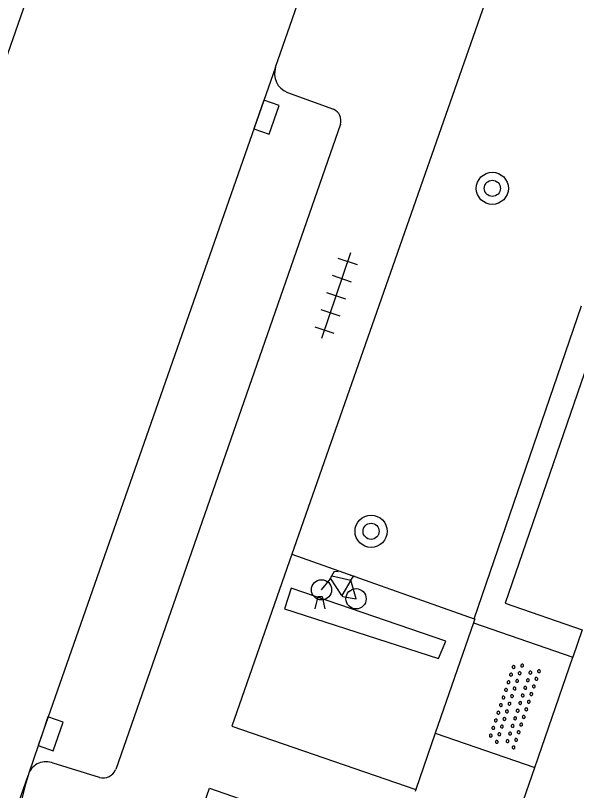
# Model space of a CAD drawing. Extents: x 132999 to 136000, y 398499 to 400501.
# Drawn here: x 133997.63 to 134011.6, y 399620.51 to 399639.8 of the extents above; entities that cross this region are included whole.
import ezdxf

# ---------------------------------------------------------------- set-up
doc = ezdxf.new("R2010")
doc.units = 0
for name, color, linetype in [('gg-bbg-hoofdgebouw', 7, 'Continuous'), ('gg-knt-onverhard', 7, 'Continuous'), ('gg-knt-verharding', 7, 'Continuous'), ('gg-knt-verharding nz', 7, 'Continuous'), ('gt-grn-groengrens', 7, 'Continuous'), ('gt-grn-weggrens', 7, 'Continuous'), ('gt-symb-boom', 7, 'Continuous'), ('gt-symb-fietsenrek', 7, 'Continuous'), ('gt-symb-kolk', 7, 'Continuous'), ('gt-symb-overige verharding', 7, 'Continuous'), ('gt-symb-tegel verharding', 7, 'Continuous')]:
    doc.layers.add(name, color=color, linetype=linetype)

# ---------------------------------------------------------------- blocks, each defined once
blk = doc.blocks.new('gt0-BOOM')
at = {"layer": 'gt-symb-boom'}
for radius in [0.4, 0.2]:
    blk.add_circle((0, 0), radius, dxfattribs=at)
blk = doc.blocks.new('gt0-FREK')
at = {"layer": 'gt-symb-fietsenrek'}
for p, q in [((0.259, 0.762), (0.294, 0.823)), ((0.294, 0.823), (0.767, 0.714)), ((0.757, 0.841), (0.866, 0.816)), ((0.767, 0.714), (0.84, 0.822)), ((0.54, 0.335), (0.259, 0.762)), ((0.767, 0.714), (0.54, 0.335)), ((0.895, 0.252), (0.767, 0.714))]:
    blk.add_line(p, q, dxfattribs=at)
for points in [[(0.294, 0.823), (0.36, 0.937), (0.452, 0.935)], [(0.036, 0.476), (0.228, 0.708), (0.259, 0.762)], [(-0.124, 0), (-0.047, 0.312), (0.053, 0.312), (0.12, 0)], [(0.54, 0.335), (0.555, 0.305), (0.895, 0.252)]]:
    blk.add_lwpolyline(points, dxfattribs=at)
for centre in [(0.036, 0.476), (0.895, 0.252)]:
    blk.add_circle(centre, 0.252, dxfattribs=at)
blk = doc.blocks.new('gt0-TEG1')
at = {"layer": 'gt-symb-tegel verharding'}
for p, q in [((-0.9, -0.25), (-0.9, 0.25)), ((-0.45, -0.25), (-0.45, 0.25)), ((0, -0.25), (0, 0.25)), ((0.45, -0.25), (0.45, 0.25)), ((0.9, -0.25), (0.9, 0.25)), ((-1.125, 0), (1.125, 0))]:
    blk.add_line(p, q, dxfattribs=at)
blk = doc.blocks.new('gt0-OVH')
at = {"layer": 'gt-symb-overige verharding'}
for points in [[(-0.972, 0.298), (-0.967, 0.308), (-0.965, 0.319), (-0.966, 0.33), (-0.971, 0.34), (-0.978, 0.348), (-0.988, 0.353), (-0.999, 0.355), (-1.01, 0.354), (-1.02, 0.349), (-1.028, 0.342), (-1.033, 0.332), (-1.035, 0.321), (-1.034, 0.31), (-1.029, 0.3), (-1.022, 0.292), (-1.012, 0.287), (-1.001, 0.285), (-0.99, 0.286), (-0.98, 0.291)], [(-0.772, 0.298), (-0.767, 0.308), (-0.765, 0.319), (-0.766, 0.33), (-0.771, 0.34), (-0.778, 0.348), (-0.788, 0.353), (-0.799, 0.355), (-0.81, 0.354), (-0.82, 0.349), (-0.828, 0.342), (-0.833, 0.332), (-0.835, 0.321), (-0.834, 0.31), (-0.829, 0.3), (-0.822, 0.292), (-0.812, 0.287), (-0.801, 0.285), (-0.79, 0.286), (-0.78, 0.291)], [(-0.572, 0.298), (-0.567, 0.308), (-0.565, 0.319), (-0.566, 0.33), (-0.571, 0.34), (-0.578, 0.348), (-0.588, 0.353), (-0.599, 0.355), (-0.61, 0.354), (-0.62, 0.349), (-0.628, 0.342), (-0.633, 0.332), (-0.635, 0.321), (-0.634, 0.31), (-0.629, 0.3), (-0.622, 0.292), (-0.612, 0.287), (-0.601, 0.285), (-0.59, 0.286), (-0.58, 0.291)], [(-0.372, 0.298), (-0.367, 0.308), (-0.365, 0.319), (-0.366, 0.33), (-0.371, 0.34), (-0.378, 0.348), (-0.388, 0.353), (-0.399, 0.355), (-0.41, 0.354), (-0.42, 0.349), (-0.428, 0.342), (-0.433, 0.332), (-0.435, 0.321), (-0.434, 0.31), (-0.429, 0.3), (-0.422, 0.292), (-0.412, 0.287), (-0.401, 0.285), (-0.39, 0.286), (-0.38, 0.291)], [(-0.172, 0.298), (-0.167, 0.308), (-0.165, 0.319), (-0.166, 0.33), (-0.171, 0.34), (-0.178, 0.348), (-0.188, 0.353), (-0.199, 0.355), (-0.21, 0.354), (-0.22, 0.349), (-0.228, 0.342), (-0.233, 0.332), (-0.235, 0.321), (-0.234, 0.31), (-0.229, 0.3), (-0.222, 0.292), (-0.212, 0.287), (-0.201, 0.285), (-0.19, 0.286), (-0.18, 0.291)], [(0.028, 0.298), (0.033, 0.308), (0.035, 0.319), (0.034, 0.33), (0.029, 0.34), (0.022, 0.348), (0.012, 0.353), (0.001, 0.355), (-0.01, 0.354), (-0.02, 0.349), (-0.028, 0.342), (-0.033, 0.332), (-0.035, 0.321), (-0.034, 0.31), (-0.029, 0.3), (-0.022, 0.292), (-0.012, 0.287), (-0.001, 0.285), (0.01, 0.286), (0.02, 0.291)], [(0.228, 0.298), (0.233, 0.308), (0.235, 0.319), (0.234, 0.33), (0.229, 0.34), (0.222, 0.348), (0.212, 0.353), (0.201, 0.355), (0.19, 0.354), (0.18, 0.349), (0.172, 0.342), (0.167, 0.332), (0.165, 0.321), (0.166, 0.31), (0.171, 0.3), (0.178, 0.292), (0.188, 0.287), (0.199, 0.285), (0.21, 0.286), (0.22, 0.291)], [(0.428, 0.298), (0.433, 0.308), (0.435, 0.319), (0.434, 0.33), (0.429, 0.34), (0.422, 0.348), (0.412, 0.353), (0.401, 0.355), (0.39, 0.354), (0.38, 0.349), (0.372, 0.342), (0.367, 0.332), (0.365, 0.321), (0.366, 0.31), (0.371, 0.3), (0.378, 0.292), (0.388, 0.287), (0.399, 0.285), (0.41, 0.286), (0.42, 0.291)], [(0.628, 0.298), (0.633, 0.308), (0.635, 0.319), (0.634, 0.33), (0.629, 0.34), (0.622, 0.348), (0.612, 0.353), (0.601, 0.355), (0.59, 0.354), (0.58, 0.349), (0.572, 0.342), (0.567, 0.332), (0.565, 0.321), (0.566, 0.31), (0.571, 0.3), (0.578, 0.292), (0.588, 0.287), (0.599, 0.285), (0.61, 0.286), (0.62, 0.291)], [(0.828, 0.298), (0.833, 0.308), (0.835, 0.319), (0.834, 0.33), (0.829, 0.34), (0.822, 0.348), (0.812, 0.353), (0.801, 0.355), (0.79, 0.354), (0.78, 0.349), (0.772, 0.342), (0.767, 0.332), (0.765, 0.321), (0.766, 0.31), (0.771, 0.3), (0.778, 0.292), (0.788, 0.287), (0.799, 0.285), (0.81, 0.286), (0.82, 0.291)], [(1.028, 0.298), (1.033, 0.308), (1.035, 0.319), (1.034, 0.33), (1.029, 0.34), (1.022, 0.348), (1.012, 0.353), (1.001, 0.355), (0.99, 0.354), (0.98, 0.349), (0.972, 0.342), (0.967, 0.332), (0.965, 0.321), (0.966, 0.31), (0.971, 0.3), (0.978, 0.292), (0.988, 0.287), (0.999, 0.285), (1.01, 0.286), (1.02, 0.291)], [(-0.872, 0.106), (-0.867, 0.116), (-0.865, 0.126), (-0.866, 0.137), (-0.871, 0.147), (-0.878, 0.156), (-0.888, 0.161), (-0.899, 0.163), (-0.91, 0.162), (-0.92, 0.157), (-0.928, 0.15), (-0.933, 0.14), (-0.935, 0.129), (-0.934, 0.118), (-0.929, 0.108), (-0.922, 0.1), (-0.912, 0.095), (-0.901, 0.092), (-0.89, 0.094), (-0.88, 0.098)], [(-0.672, 0.106), (-0.667, 0.116), (-0.665, 0.126), (-0.666, 0.137), (-0.671, 0.147), (-0.678, 0.156), (-0.688, 0.161), (-0.699, 0.163), (-0.71, 0.162), (-0.72, 0.157), (-0.728, 0.15), (-0.733, 0.14), (-0.735, 0.129), (-0.734, 0.118), (-0.729, 0.108), (-0.722, 0.1), (-0.712, 0.095), (-0.701, 0.092), (-0.69, 0.094), (-0.68, 0.098)], [(-0.472, 0.106), (-0.467, 0.116), (-0.465, 0.126), (-0.466, 0.137), (-0.471, 0.147), (-0.478, 0.156), (-0.488, 0.161), (-0.499, 0.163), (-0.51, 0.162), (-0.52, 0.157), (-0.528, 0.15), (-0.533, 0.14), (-0.535, 0.129), (-0.534, 0.118), (-0.529, 0.108), (-0.522, 0.1), (-0.512, 0.095), (-0.501, 0.092), (-0.49, 0.094), (-0.48, 0.098)], [(-0.272, 0.106), (-0.267, 0.116), (-0.265, 0.126), (-0.266, 0.137), (-0.271, 0.147), (-0.278, 0.156), (-0.288, 0.161), (-0.299, 0.163), (-0.31, 0.162), (-0.32, 0.157), (-0.328, 0.15), (-0.333, 0.14), (-0.335, 0.129), (-0.334, 0.118), (-0.329, 0.108), (-0.322, 0.1), (-0.312, 0.095), (-0.301, 0.092), (-0.29, 0.094), (-0.28, 0.098)], [(-0.072, 0.106), (-0.067, 0.116), (-0.065, 0.126), (-0.066, 0.137), (-0.071, 0.147), (-0.078, 0.156), (-0.088, 0.161), (-0.099, 0.163), (-0.11, 0.162), (-0.12, 0.157), (-0.128, 0.15), (-0.133, 0.14), (-0.135, 0.129), (-0.134, 0.118), (-0.129, 0.108), (-0.122, 0.1), (-0.112, 0.095), (-0.101, 0.092), (-0.09, 0.094), (-0.08, 0.098)], [(0.128, 0.106), (0.133, 0.116), (0.135, 0.126), (0.134, 0.137), (0.129, 0.147), (0.122, 0.156), (0.112, 0.161), (0.101, 0.163), (0.09, 0.162), (0.08, 0.157), (0.072, 0.15), (0.067, 0.14), (0.065, 0.129), (0.066, 0.118), (0.071, 0.108), (0.078, 0.1), (0.088, 0.095), (0.099, 0.092), (0.11, 0.094), (0.12, 0.098)], [(0.328, 0.106), (0.333, 0.116), (0.335, 0.126), (0.334, 0.137), (0.329, 0.147), (0.322, 0.156), (0.312, 0.161), (0.301, 0.163), (0.29, 0.162), (0.28, 0.157), (0.272, 0.15), (0.267, 0.14), (0.265, 0.129), (0.266, 0.118), (0.271, 0.108), (0.278, 0.1), (0.288, 0.095), (0.299, 0.092), (0.31, 0.094), (0.32, 0.098)], [(0.528, 0.106), (0.533, 0.116), (0.535, 0.126), (0.534, 0.137), (0.529, 0.147), (0.522, 0.156), (0.512, 0.161), (0.501, 0.163), (0.49, 0.162), (0.48, 0.157), (0.472, 0.15), (0.467, 0.14), (0.465, 0.129), (0.466, 0.118), (0.471, 0.108), (0.478, 0.1), (0.488, 0.095), (0.499, 0.092), (0.51, 0.094), (0.52, 0.098)], [(0.728, 0.106), (0.733, 0.116), (0.735, 0.126), (0.734, 0.137), (0.729, 0.147), (0.722, 0.156), (0.712, 0.161), (0.701, 0.163), (0.69, 0.162), (0.68, 0.157), (0.672, 0.15), (0.667, 0.14), (0.665, 0.129), (0.666, 0.118), (0.671, 0.108), (0.678, 0.1), (0.688, 0.095), (0.699, 0.092), (0.71, 0.094), (0.72, 0.098)], [(0.928, 0.106), (0.933, 0.116), (0.935, 0.126), (0.934, 0.137), (0.929, 0.147), (0.922, 0.156), (0.912, 0.161), (0.901, 0.163), (0.89, 0.162), (0.88, 0.157), (0.872, 0.15), (0.867, 0.14), (0.865, 0.129), (0.866, 0.118), (0.871, 0.108), (0.878, 0.1), (0.888, 0.095), (0.899, 0.092), (0.91, 0.094), (0.92, 0.098)], [(-0.972, -0.142), (-0.967, -0.132), (-0.965, -0.121), (-0.966, -0.11), (-0.971, -0.1), (-0.978, -0.092), (-0.988, -0.087), (-0.999, -0.085), (-1.01, -0.086), (-1.02, -0.091), (-1.028, -0.098), (-1.033, -0.108), (-1.035, -0.119), (-1.034, -0.13), (-1.029, -0.14), (-1.022, -0.148), (-1.012, -0.153), (-1.001, -0.155), (-0.99, -0.154), (-0.98, -0.149)], [(-0.772, -0.142), (-0.767, -0.132), (-0.765, -0.121), (-0.766, -0.11), (-0.771, -0.1), (-0.778, -0.092), (-0.788, -0.087), (-0.799, -0.085), (-0.81, -0.086), (-0.82, -0.091), (-0.828, -0.098), (-0.833, -0.108), (-0.835, -0.119), (-0.834, -0.13), (-0.829, -0.14), (-0.822, -0.148), (-0.812, -0.153), (-0.801, -0.155), (-0.79, -0.154), (-0.78, -0.149)], [(-0.572, -0.142), (-0.567, -0.132), (-0.565, -0.121), (-0.566, -0.11), (-0.571, -0.1), (-0.578, -0.092), (-0.588, -0.087), (-0.599, -0.085), (-0.61, -0.086), (-0.62, -0.091), (-0.628, -0.098), (-0.633, -0.108), (-0.635, -0.119), (-0.634, -0.13), (-0.629, -0.14), (-0.622, -0.148), (-0.612, -0.153), (-0.601, -0.155), (-0.59, -0.154), (-0.58, -0.149)], [(-0.372, -0.142), (-0.367, -0.132), (-0.365, -0.121), (-0.366, -0.11), (-0.371, -0.1), (-0.378, -0.092), (-0.388, -0.087), (-0.399, -0.085), (-0.41, -0.086), (-0.42, -0.091), (-0.428, -0.098), (-0.433, -0.108), (-0.435, -0.119), (-0.434, -0.13), (-0.429, -0.14), (-0.422, -0.148), (-0.412, -0.153), (-0.401, -0.155), (-0.39, -0.154), (-0.38, -0.149)], [(-0.172, -0.142), (-0.167, -0.132), (-0.165, -0.121), (-0.166, -0.11), (-0.171, -0.1), (-0.178, -0.092), (-0.188, -0.087), (-0.199, -0.085), (-0.21, -0.086), (-0.22, -0.091), (-0.228, -0.098), (-0.233, -0.108), (-0.235, -0.119), (-0.234, -0.13), (-0.229, -0.14), (-0.222, -0.148), (-0.212, -0.153), (-0.201, -0.155), (-0.19, -0.154), (-0.18, -0.149)], [(0.028, -0.142), (0.033, -0.132), (0.035, -0.121), (0.034, -0.11), (0.029, -0.1), (0.022, -0.092), (0.012, -0.087), (0.001, -0.085), (-0.01, -0.086), (-0.02, -0.091), (-0.028, -0.098), (-0.033, -0.108), (-0.035, -0.119), (-0.034, -0.13), (-0.029, -0.14), (-0.022, -0.148), (-0.012, -0.153), (-0.001, -0.155), (0.01, -0.154), (0.02, -0.149)], [(0.228, -0.142), (0.233, -0.132), (0.235, -0.121), (0.234, -0.11), (0.229, -0.1), (0.222, -0.092), (0.212, -0.087), (0.201, -0.085), (0.19, -0.086), (0.18, -0.091), (0.172, -0.098), (0.167, -0.108), (0.165, -0.119), (0.166, -0.13), (0.171, -0.14), (0.178, -0.148), (0.188, -0.153), (0.199, -0.155), (0.21, -0.154), (0.22, -0.149)], [(0.428, -0.142), (0.433, -0.132), (0.435, -0.121), (0.434, -0.11), (0.429, -0.1), (0.422, -0.092), (0.412, -0.087), (0.401, -0.085), (0.39, -0.086), (0.38, -0.091), (0.372, -0.098), (0.367, -0.108), (0.365, -0.119), (0.366, -0.13), (0.371, -0.14), (0.378, -0.148), (0.388, -0.153), (0.399, -0.155), (0.41, -0.154), (0.42, -0.149)], [(0.628, -0.142), (0.633, -0.132), (0.635, -0.121), (0.634, -0.11), (0.629, -0.1), (0.622, -0.092), (0.612, -0.087), (0.601, -0.085), (0.59, -0.086), (0.58, -0.091), (0.572, -0.098), (0.567, -0.108), (0.565, -0.119), (0.566, -0.13), (0.571, -0.14), (0.578, -0.148), (0.588, -0.153), (0.599, -0.155), (0.61, -0.154), (0.62, -0.149)], [(0.828, -0.142), (0.833, -0.132), (0.835, -0.121), (0.834, -0.11), (0.829, -0.1), (0.822, -0.092), (0.812, -0.087), (0.801, -0.085), (0.79, -0.086), (0.78, -0.091), (0.772, -0.098), (0.767, -0.108), (0.765, -0.119), (0.766, -0.13), (0.771, -0.14), (0.778, -0.148), (0.788, -0.153), (0.799, -0.155), (0.81, -0.154), (0.82, -0.149)], [(1.028, -0.142), (1.033, -0.132), (1.035, -0.121), (1.034, -0.11), (1.029, -0.1), (1.022, -0.092), (1.012, -0.087), (1.001, -0.085), (0.99, -0.086), (0.98, -0.091), (0.972, -0.098), (0.967, -0.108), (0.965, -0.119), (0.966, -0.13), (0.971, -0.14), (0.978, -0.148), (0.988, -0.153), (0.999, -0.155), (1.01, -0.154), (1.02, -0.149)], [(-0.872, -0.334), (-0.867, -0.324), (-0.865, -0.314), (-0.866, -0.303), (-0.871, -0.293), (-0.878, -0.284), (-0.888, -0.279), (-0.899, -0.277), (-0.91, -0.278), (-0.92, -0.283), (-0.928, -0.29), (-0.933, -0.3), (-0.935, -0.311), (-0.934, -0.322), (-0.929, -0.332), (-0.922, -0.34), (-0.912, -0.345), (-0.901, -0.348), (-0.89, -0.346), (-0.88, -0.342)], [(-0.672, -0.334), (-0.667, -0.324), (-0.665, -0.314), (-0.666, -0.303), (-0.671, -0.293), (-0.678, -0.284), (-0.688, -0.279), (-0.699, -0.277), (-0.71, -0.278), (-0.72, -0.283), (-0.728, -0.29), (-0.733, -0.3), (-0.735, -0.311), (-0.734, -0.322), (-0.729, -0.332), (-0.722, -0.34), (-0.712, -0.345), (-0.701, -0.348), (-0.69, -0.346), (-0.68, -0.342)], [(-0.472, -0.334), (-0.467, -0.324), (-0.465, -0.314), (-0.466, -0.303), (-0.471, -0.293), (-0.478, -0.284), (-0.488, -0.279), (-0.499, -0.277), (-0.51, -0.278), (-0.52, -0.283), (-0.528, -0.29), (-0.533, -0.3), (-0.535, -0.311), (-0.534, -0.322), (-0.529, -0.332), (-0.522, -0.34), (-0.512, -0.345), (-0.501, -0.348), (-0.49, -0.346), (-0.48, -0.342)], [(-0.272, -0.334), (-0.267, -0.324), (-0.265, -0.314), (-0.266, -0.303), (-0.271, -0.293), (-0.278, -0.284), (-0.288, -0.279), (-0.299, -0.277), (-0.31, -0.278), (-0.32, -0.283), (-0.328, -0.29), (-0.333, -0.3), (-0.335, -0.311), (-0.334, -0.322), (-0.329, -0.332), (-0.322, -0.34), (-0.312, -0.345), (-0.301, -0.348), (-0.29, -0.346), (-0.28, -0.342)], [(-0.072, -0.334), (-0.067, -0.324), (-0.065, -0.314), (-0.066, -0.303), (-0.071, -0.293), (-0.078, -0.284), (-0.088, -0.279), (-0.099, -0.277), (-0.11, -0.278), (-0.12, -0.283), (-0.128, -0.29), (-0.133, -0.3), (-0.135, -0.311), (-0.134, -0.322), (-0.129, -0.332), (-0.122, -0.34), (-0.112, -0.345), (-0.101, -0.348), (-0.09, -0.346), (-0.08, -0.342)], [(0.128, -0.334), (0.133, -0.324), (0.135, -0.314), (0.134, -0.303), (0.129, -0.293), (0.122, -0.284), (0.112, -0.279), (0.101, -0.277), (0.09, -0.278), (0.08, -0.283), (0.072, -0.29), (0.067, -0.3), (0.065, -0.311), (0.066, -0.322), (0.071, -0.332), (0.078, -0.34), (0.088, -0.345), (0.099, -0.348), (0.11, -0.346), (0.12, -0.342)], [(0.328, -0.334), (0.333, -0.324), (0.335, -0.314), (0.334, -0.303), (0.329, -0.293), (0.322, -0.284), (0.312, -0.279), (0.301, -0.277), (0.29, -0.278), (0.28, -0.283), (0.272, -0.29), (0.267, -0.3), (0.265, -0.311), (0.266, -0.322), (0.271, -0.332), (0.278, -0.34), (0.288, -0.345), (0.299, -0.348), (0.31, -0.346), (0.32, -0.342)], [(0.528, -0.334), (0.533, -0.324), (0.535, -0.314), (0.534, -0.303), (0.529, -0.293), (0.522, -0.284), (0.512, -0.279), (0.501, -0.277), (0.49, -0.278), (0.48, -0.283), (0.472, -0.29), (0.467, -0.3), (0.465, -0.311), (0.466, -0.322), (0.471, -0.332), (0.478, -0.34), (0.488, -0.345), (0.499, -0.348), (0.51, -0.346), (0.52, -0.342)], [(0.728, -0.334), (0.733, -0.324), (0.735, -0.314), (0.734, -0.303), (0.729, -0.293), (0.722, -0.284), (0.712, -0.279), (0.701, -0.277), (0.69, -0.278), (0.68, -0.283), (0.672, -0.29), (0.667, -0.3), (0.665, -0.311), (0.666, -0.322), (0.671, -0.332), (0.678, -0.34), (0.688, -0.345), (0.699, -0.348), (0.71, -0.346), (0.72, -0.342)], [(0.928, -0.334), (0.933, -0.324), (0.935, -0.314), (0.934, -0.303), (0.929, -0.293), (0.922, -0.284), (0.912, -0.279), (0.901, -0.277), (0.89, -0.278), (0.88, -0.283), (0.872, -0.29), (0.867, -0.3), (0.865, -0.311), (0.866, -0.322), (0.871, -0.332), (0.878, -0.34), (0.888, -0.345), (0.899, -0.348), (0.91, -0.346), (0.92, -0.342)]]:
    blk.add_lwpolyline(points, close=True, dxfattribs=at)
blk = doc.blocks.new('gt0-KOLK')
at = {"layer": 'gt-symb-kolk'}
blk.add_lwpolyline([(0, 0), (0.375, 0), (0.375, 0.4), (-0.375, 0.4), (-0.375, 0), (0, 0)], dxfattribs=at)

msp = doc.modelspace()

# ---------------------------------------------------------------- linework, layer by layer
at = {"layer": 'gg-bbg-hoofdgebouw'}
for p in [(134011.74, 399624.51), (134010.556, 399621.078)]:
    msp.add_line(p, (134011.505, 399623.829), dxfattribs=at)
msp.add_lwpolyline([(134014.996, 399617.92), (134010.06, 399619.64), (134010.556, 399621.078)], dxfattribs=at)
at = {"layer": 'gg-knt-onverhard'}
for p, q in [((134009.035, 399624.681), (134011.505, 399623.829)), ((134008.081, 399621.932), (134010.556, 399621.078))]:
    msp.add_line(p, q, dxfattribs=at)
msp.add_lwpolyline([(134012.299, 399632.372), (134009.818, 399625.172), (134011.74, 399624.51)], dxfattribs=at)
at = {"layer": 'gg-knt-verharding'}
for p, q in [((134004.107, 399638.516), (134005.795, 399643.393)), ((134010.334, 399643.027), (134004.51, 399626.387)), ((134004.399, 399637.887), (134005.548, 399637.467)), ((134005.719, 399637.092), (134000.125, 399621.029)), ((134004.51, 399626.387), (134009.052, 399624.784)), ((134009.035, 399624.681), (134008.081, 399621.932)), ((134008.081, 399621.932), (134007.594, 399620.529)), ((133999.719, 399620.83), (133998.566, 399621.183)), ((133997.963, 399620.935), (133997.944, 399620.88)), ((134007.594, 399620.529), (134007.578, 399620.483))]:
    msp.add_line(p, q, dxfattribs=at)
for points in [[(133999.766, 399645.494), (133998.279, 399641.276), (133988.619, 399613.541), (133985.871, 399605.58)], [(134004.51, 399626.387), (134003.013, 399622.108), (134007.594, 399620.529)], [(134009.052, 399624.784), (134009.069, 399624.778), (134009.035, 399624.681)], [(134000.821, 399615.848), (134002.457, 399620.567), (134005.486, 399619.511), (134004.497, 399616.653)]]:
    msp.add_lwpolyline(points, dxfattribs=at)
for centre, radius, start, end in [((134004.581, 399638.354), 0.501, 161.0968, 248.7074), ((134005.42, 399637.182), 0.312, 343.1875, 65.8385), ((133998.387, 399620.762), 0.458, 66.9177, 157.7948), ((134003.374, 399619.118), 5.709, 162.0231, 233.2943), ((133999.81, 399621.158), 0.34, 254.4986, 337.7247)]:
    msp.add_arc(centre, radius, start, end, dxfattribs=at)
at = {"layer": 'gg-knt-verharding nz'}
for points in [[(134004.107, 399638.516), (133998.316, 399621.983), (133997.963, 399620.935)], [(134008.161, 399623.791), (134008.343, 399624.224), (134004.494, 399625.544), (134004.325, 399625.028), (134008.161, 399623.791)]]:
    msp.add_lwpolyline(points, dxfattribs=at)
at = {"layer": 'gt-grn-groengrens'}
msp.add_line((134009.052, 399624.784), (134011.722, 399632.572), dxfattribs=at)
at = {"layer": 'gt-grn-weggrens'}
msp.add_line((133991.991, 399603.726), (133997.944, 399620.88), dxfattribs=at)

# ---------------------------------------------------------------- block references
at = {"layer": 'gt-symb-boom'}
for p in [(134009.502, 399635.498), (134006.483, 399626.959)]:
    msp.add_blockref('gt0-BOOM', p, dxfattribs=at)
at = {"layer": 'gt-symb-fietsenrek'}
msp.add_blockref('gt0-FREK', (134005.214, 399625.027), dxfattribs=at)
at = {"layer": 'gt-symb-kolk'}
for p, rotation in [((134003.691, 399637.337), -109.44809211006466), ((133998.316, 399621.983), -109.29499726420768)]:
    msp.add_blockref('gt0-KOLK', p, dxfattribs=dict(at, rotation=rotation))
at = {"layer": 'gt-symb-overige verharding', "rotation": -108.4168344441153}
msp.add_blockref('gt0-OVH', (134010.043, 399622.628), dxfattribs=at)
at = {"layer": 'gt-symb-tegel verharding', "rotation": -108.59797778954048}
msp.add_blockref('gt0-TEG1', (134005.609, 399632.827), dxfattribs=at)

doc.saveas('drawing.dxf')
